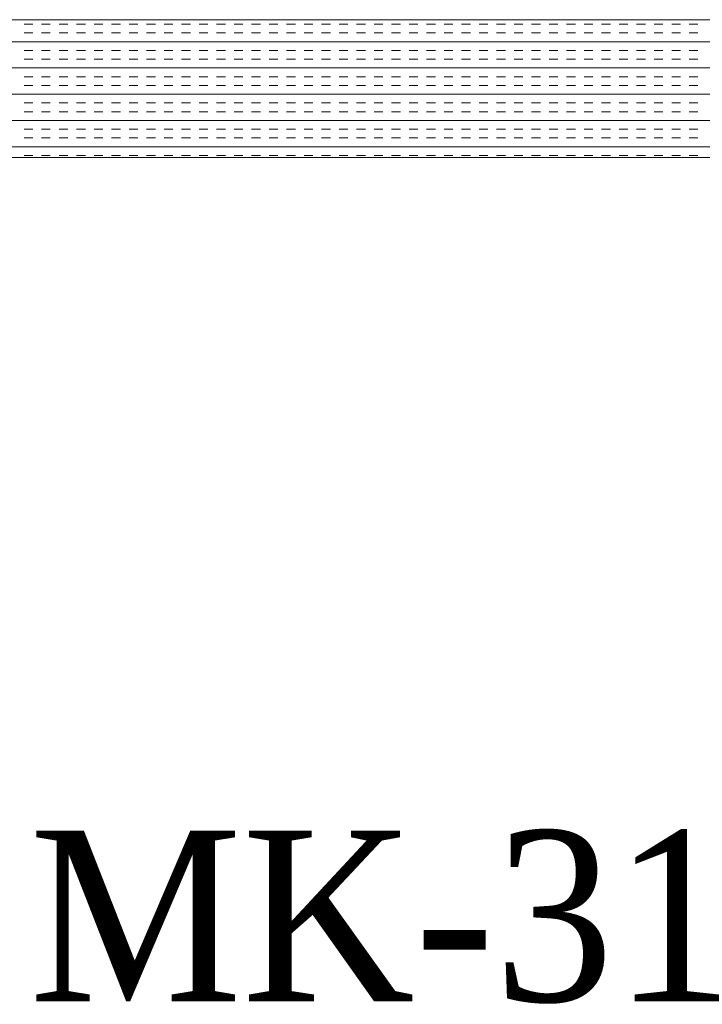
# Model space of a CAD drawing. Extents: x 3940905 to 4145695, y 925352 to 1109797.
# Tile 614 of 656: x 4014103 to 4014351, y 1100997 to 1101354. Entities that reach past the tile are written whole.
import ezdxf

# ---------------------------------------------------------------- set-up
doc = ezdxf.new("R2010")
doc.units = 0
doc.header["$LTSCALE"] = 750
doc.header["$MEASUREMENT"] = 0
doc.layers.add('CKD Equipments', color=252, linetype='CONTINUOUS', lineweight=0)
doc.layers.add('PDF_A - TEXT', color=7, linetype='CONTINUOUS')
doc.styles.add('CKD_Dimension Text', font='BOOKOS.TTF')

msp = doc.modelspace()

# ---------------------------------------------------------------- linework, layer by layer
at = {"layer": 'CKD Equipments'}
for p, q in [((4014678.36, 1101353.98), (4013860.36, 1101353.98)), ((4014628.36, 1101303.98), (4013910.36, 1101303.98))]:
    msp.add_line(p, q, dxfattribs=at)
at = {"layer": 'CKD Equipments', "color": 4, "linetype": 'Continuous'}
for p, q in [((4014108.14, 1101352.32), (4014104.96, 1101352.32)), ((4014114.49, 1101352.32), (4014111.31, 1101352.32)), ((4014120.84, 1101352.32), (4014117.66, 1101352.32)), ((4014127.19, 1101352.32), (4014124.01, 1101352.32)), ((4014133.54, 1101352.32), (4014130.36, 1101352.32)), ((4014139.89, 1101352.32), (4014136.71, 1101352.32)), ((4014146.24, 1101352.32), (4014143.06, 1101352.32)), ((4014152.59, 1101352.32), (4014149.41, 1101352.32)), ((4014158.94, 1101352.32), (4014155.76, 1101352.32)), ((4014165.29, 1101352.32), (4014162.11, 1101352.32)), ((4014171.64, 1101352.32), (4014168.46, 1101352.32)), ((4014177.99, 1101352.32), (4014174.81, 1101352.32)), ((4014184.34, 1101352.32), (4014181.16, 1101352.32)), ((4014190.69, 1101352.32), (4014187.51, 1101352.32)), ((4014197.04, 1101352.32), (4014193.86, 1101352.32)), ((4014203.39, 1101352.32), (4014200.21, 1101352.32)), ((4014209.74, 1101352.32), (4014206.56, 1101352.32)), ((4014216.09, 1101352.32), (4014212.91, 1101352.32)), ((4014222.44, 1101352.32), (4014219.26, 1101352.32)), ((4014228.79, 1101352.32), (4014225.61, 1101352.32)), ((4014235.14, 1101352.32), (4014231.96, 1101352.32)), ((4014241.49, 1101352.32), (4014238.31, 1101352.32)), ((4014247.84, 1101352.32), (4014244.66, 1101352.32)), ((4014254.19, 1101352.32), (4014251.01, 1101352.32)), ((4014260.54, 1101352.32), (4014257.36, 1101352.32)), ((4014266.89, 1101352.32), (4014263.71, 1101352.32)), ((4014273.24, 1101352.32), (4014270.06, 1101352.32)), ((4014279.59, 1101352.32), (4014276.41, 1101352.32)), ((4014285.94, 1101352.32), (4014282.76, 1101352.32)), ((4014292.29, 1101352.32), (4014289.11, 1101352.32)), ((4014298.64, 1101352.32), (4014295.46, 1101352.32)), ((4014304.99, 1101352.32), (4014301.81, 1101352.32)), ((4014311.34, 1101352.32), (4014308.16, 1101352.32)), ((4014317.69, 1101352.32), (4014314.51, 1101352.32)), ((4014324.04, 1101352.32), (4014320.86, 1101352.32)), ((4014330.39, 1101352.32), (4014327.21, 1101352.32)), ((4014336.74, 1101352.32), (4014333.56, 1101352.32)), ((4014343.09, 1101352.32), (4014339.91, 1101352.32)), ((4014349.44, 1101352.32), (4014346.26, 1101352.32)), ((4014108.14, 1101349.15), (4014104.96, 1101349.15)), ((4014114.49, 1101349.15), (4014111.31, 1101349.15)), ((4014120.84, 1101349.15), (4014117.66, 1101349.15)), ((4014127.19, 1101349.15), (4014124.01, 1101349.15)), ((4014133.54, 1101349.15), (4014130.36, 1101349.15)), ((4014139.89, 1101349.15), (4014136.71, 1101349.15)), ((4014146.24, 1101349.15), (4014143.06, 1101349.15)), ((4014152.59, 1101349.15), (4014149.41, 1101349.15)), ((4014158.94, 1101349.15), (4014155.76, 1101349.15)), ((4014165.29, 1101349.15), (4014162.11, 1101349.15)), ((4014171.64, 1101349.15), (4014168.46, 1101349.15)), ((4014177.99, 1101349.15), (4014174.81, 1101349.15)), ((4014184.34, 1101349.15), (4014181.16, 1101349.15)), ((4014190.69, 1101349.15), (4014187.51, 1101349.15)), ((4014197.04, 1101349.15), (4014193.86, 1101349.15)), ((4014203.39, 1101349.15), (4014200.21, 1101349.15)), ((4014209.74, 1101349.15), (4014206.56, 1101349.15)), ((4014216.09, 1101349.15), (4014212.91, 1101349.15)), ((4014222.44, 1101349.15), (4014219.26, 1101349.15)), ((4014228.79, 1101349.15), (4014225.61, 1101349.15)), ((4014235.14, 1101349.15), (4014231.96, 1101349.15)), ((4014241.49, 1101349.15), (4014238.31, 1101349.15)), ((4014247.84, 1101349.15), (4014244.66, 1101349.15)), ((4014254.19, 1101349.15), (4014251.01, 1101349.15)), ((4014260.54, 1101349.15), (4014257.36, 1101349.15)), ((4014266.89, 1101349.15), (4014263.71, 1101349.15)), ((4014273.24, 1101349.15), (4014270.06, 1101349.15)), ((4014279.59, 1101349.15), (4014276.41, 1101349.15)), ((4014285.94, 1101349.15), (4014282.76, 1101349.15)), ((4014292.29, 1101349.15), (4014289.11, 1101349.15)), ((4014298.64, 1101349.15), (4014295.46, 1101349.15)), ((4014304.99, 1101349.15), (4014301.81, 1101349.15)), ((4014311.34, 1101349.15), (4014308.16, 1101349.15)), ((4014317.69, 1101349.15), (4014314.51, 1101349.15)), ((4014324.04, 1101349.15), (4014320.86, 1101349.15)), ((4014330.39, 1101349.15), (4014327.21, 1101349.15)), ((4014336.74, 1101349.15), (4014333.56, 1101349.15)), ((4014343.09, 1101349.15), (4014339.91, 1101349.15)), ((4014349.44, 1101349.15), (4014346.26, 1101349.15)), ((4014678.36, 1101345.97), (4013860.36, 1101345.97)), ((4014108.14, 1101342.8), (4014104.96, 1101342.8)), ((4014108.14, 1101339.62), (4014104.96, 1101339.62)), ((4014114.49, 1101342.8), (4014111.31, 1101342.8)), ((4014114.49, 1101339.62), (4014111.31, 1101339.62)), ((4014120.84, 1101342.8), (4014117.66, 1101342.8)), ((4014120.84, 1101339.62), (4014117.66, 1101339.62)), ((4014127.19, 1101342.8), (4014124.01, 1101342.8)), ((4014127.19, 1101339.62), (4014124.01, 1101339.62)), ((4014133.54, 1101342.8), (4014130.36, 1101342.8)), ((4014133.54, 1101339.62), (4014130.36, 1101339.62)), ((4014139.89, 1101342.8), (4014136.71, 1101342.8)), ((4014139.89, 1101339.62), (4014136.71, 1101339.62)), ((4014146.24, 1101342.8), (4014143.06, 1101342.8)), ((4014146.24, 1101339.62), (4014143.06, 1101339.62)), ((4014152.59, 1101342.8), (4014149.41, 1101342.8)), ((4014152.59, 1101339.62), (4014149.41, 1101339.62)), ((4014158.94, 1101342.8), (4014155.76, 1101342.8)), ((4014158.94, 1101339.62), (4014155.76, 1101339.62)), ((4014165.29, 1101342.8), (4014162.11, 1101342.8)), ((4014165.29, 1101339.62), (4014162.11, 1101339.62)), ((4014171.64, 1101342.8), (4014168.46, 1101342.8)), ((4014171.64, 1101339.62), (4014168.46, 1101339.62)), ((4014177.99, 1101342.8), (4014174.81, 1101342.8)), ((4014177.99, 1101339.62), (4014174.81, 1101339.62)), ((4014184.34, 1101342.8), (4014181.16, 1101342.8)), ((4014184.34, 1101339.62), (4014181.16, 1101339.62)), ((4014190.69, 1101342.8), (4014187.51, 1101342.8)), ((4014190.69, 1101339.62), (4014187.51, 1101339.62)), ((4014197.04, 1101342.8), (4014193.86, 1101342.8)), ((4014197.04, 1101339.62), (4014193.86, 1101339.62)), ((4014203.39, 1101342.8), (4014200.21, 1101342.8)), ((4014203.39, 1101339.62), (4014200.21, 1101339.62)), ((4014209.74, 1101342.8), (4014206.56, 1101342.8)), ((4014209.74, 1101339.62), (4014206.56, 1101339.62)), ((4014216.09, 1101342.8), (4014212.91, 1101342.8)), ((4014216.09, 1101339.62), (4014212.91, 1101339.62)), ((4014222.44, 1101342.8), (4014219.26, 1101342.8)), ((4014222.44, 1101339.62), (4014219.26, 1101339.62)), ((4014228.79, 1101342.8), (4014225.61, 1101342.8)), ((4014228.79, 1101339.62), (4014225.61, 1101339.62)), ((4014235.14, 1101342.8), (4014231.96, 1101342.8)), ((4014235.14, 1101339.62), (4014231.96, 1101339.62)), ((4014241.49, 1101342.8), (4014238.31, 1101342.8)), ((4014241.49, 1101339.62), (4014238.31, 1101339.62)), ((4014247.84, 1101342.8), (4014244.66, 1101342.8)), ((4014247.84, 1101339.62), (4014244.66, 1101339.62)), ((4014254.19, 1101342.8), (4014251.01, 1101342.8)), ((4014254.19, 1101339.62), (4014251.01, 1101339.62)), ((4014260.54, 1101342.8), (4014257.36, 1101342.8)), ((4014260.54, 1101339.62), (4014257.36, 1101339.62)), ((4014266.89, 1101342.8), (4014263.71, 1101342.8)), ((4014266.89, 1101339.62), (4014263.71, 1101339.62)), ((4014273.24, 1101342.8), (4014270.06, 1101342.8)), ((4014273.24, 1101339.62), (4014270.06, 1101339.62)), ((4014279.59, 1101342.8), (4014276.41, 1101342.8)), ((4014279.59, 1101339.62), (4014276.41, 1101339.62)), ((4014285.94, 1101342.8), (4014282.76, 1101342.8)), ((4014285.94, 1101339.62), (4014282.76, 1101339.62)), ((4014292.29, 1101342.8), (4014289.11, 1101342.8)), ((4014292.29, 1101339.62), (4014289.11, 1101339.62)), ((4014298.64, 1101342.8), (4014295.46, 1101342.8)), ((4014298.64, 1101339.62), (4014295.46, 1101339.62)), ((4014304.99, 1101342.8), (4014301.81, 1101342.8)), ((4014304.99, 1101339.62), (4014301.81, 1101339.62)), ((4014311.34, 1101342.8), (4014308.16, 1101342.8)), ((4014311.34, 1101339.62), (4014308.16, 1101339.62)), ((4014317.69, 1101342.8), (4014314.51, 1101342.8)), ((4014317.69, 1101339.62), (4014314.51, 1101339.62)), ((4014324.04, 1101342.8), (4014320.86, 1101342.8)), ((4014324.04, 1101339.62), (4014320.86, 1101339.62)), ((4014330.39, 1101342.8), (4014327.21, 1101342.8)), ((4014330.39, 1101339.62), (4014327.21, 1101339.62)), ((4014336.74, 1101342.8), (4014333.56, 1101342.8)), ((4014336.74, 1101339.62), (4014333.56, 1101339.62)), ((4014343.09, 1101342.8), (4014339.91, 1101342.8)), ((4014343.09, 1101339.62), (4014339.91, 1101339.62)), ((4014349.44, 1101342.8), (4014346.26, 1101342.8)), ((4014349.44, 1101339.62), (4014346.26, 1101339.62)), ((4014678.36, 1101336.45), (4013860.36, 1101336.45)), ((4014108.14, 1101333.27), (4014104.96, 1101333.27)), ((4014114.49, 1101333.27), (4014111.31, 1101333.27)), ((4014120.84, 1101333.27), (4014117.66, 1101333.27)), ((4014127.19, 1101333.27), (4014124.01, 1101333.27)), ((4014133.54, 1101333.27), (4014130.36, 1101333.27)), ((4014139.89, 1101333.27), (4014136.71, 1101333.27)), ((4014146.24, 1101333.27), (4014143.06, 1101333.27)), ((4014152.59, 1101333.27), (4014149.41, 1101333.27)), ((4014158.94, 1101333.27), (4014155.76, 1101333.27)), ((4014165.29, 1101333.27), (4014162.11, 1101333.27)), ((4014171.64, 1101333.27), (4014168.46, 1101333.27)), ((4014177.99, 1101333.27), (4014174.81, 1101333.27)), ((4014184.34, 1101333.27), (4014181.16, 1101333.27)), ((4014190.69, 1101333.27), (4014187.51, 1101333.27)), ((4014197.04, 1101333.27), (4014193.86, 1101333.27)), ((4014203.39, 1101333.27), (4014200.21, 1101333.27)), ((4014209.74, 1101333.27), (4014206.56, 1101333.27)), ((4014216.09, 1101333.27), (4014212.91, 1101333.27)), ((4014222.44, 1101333.27), (4014219.26, 1101333.27)), ((4014228.79, 1101333.27), (4014225.61, 1101333.27)), ((4014235.14, 1101333.27), (4014231.96, 1101333.27)), ((4014241.49, 1101333.27), (4014238.31, 1101333.27)), ((4014247.84, 1101333.27), (4014244.66, 1101333.27)), ((4014254.19, 1101333.27), (4014251.01, 1101333.27)), ((4014260.54, 1101333.27), (4014257.36, 1101333.27)), ((4014266.89, 1101333.27), (4014263.71, 1101333.27)), ((4014273.24, 1101333.27), (4014270.06, 1101333.27)), ((4014279.59, 1101333.27), (4014276.41, 1101333.27)), ((4014285.94, 1101333.27), (4014282.76, 1101333.27)), ((4014292.29, 1101333.27), (4014289.11, 1101333.27)), ((4014298.64, 1101333.27), (4014295.46, 1101333.27)), ((4014304.99, 1101333.27), (4014301.81, 1101333.27)), ((4014311.34, 1101333.27), (4014308.16, 1101333.27)), ((4014317.69, 1101333.27), (4014314.51, 1101333.27)), ((4014324.04, 1101333.27), (4014320.86, 1101333.27)), ((4014330.39, 1101333.27), (4014327.21, 1101333.27)), ((4014336.74, 1101333.27), (4014333.56, 1101333.27)), ((4014343.09, 1101333.27), (4014339.91, 1101333.27)), ((4014349.44, 1101333.27), (4014346.26, 1101333.27)), ((4014108.14, 1101330.1), (4014104.96, 1101330.1)), ((4014114.49, 1101330.1), (4014111.31, 1101330.1)), ((4014120.84, 1101330.1), (4014117.66, 1101330.1)), ((4014127.19, 1101330.1), (4014124.01, 1101330.1)), ((4014133.54, 1101330.1), (4014130.36, 1101330.1)), ((4014139.89, 1101330.1), (4014136.71, 1101330.1)), ((4014146.24, 1101330.1), (4014143.06, 1101330.1)), ((4014152.59, 1101330.1), (4014149.41, 1101330.1)), ((4014158.94, 1101330.1), (4014155.76, 1101330.1)), ((4014165.29, 1101330.1), (4014162.11, 1101330.1)), ((4014171.64, 1101330.1), (4014168.46, 1101330.1)), ((4014177.99, 1101330.1), (4014174.81, 1101330.1)), ((4014184.34, 1101330.1), (4014181.16, 1101330.1)), ((4014190.69, 1101330.1), (4014187.51, 1101330.1)), ((4014197.04, 1101330.1), (4014193.86, 1101330.1)), ((4014203.39, 1101330.1), (4014200.21, 1101330.1)), ((4014209.74, 1101330.1), (4014206.56, 1101330.1)), ((4014216.09, 1101330.1), (4014212.91, 1101330.1)), ((4014222.44, 1101330.1), (4014219.26, 1101330.1)), ((4014228.79, 1101330.1), (4014225.61, 1101330.1)), ((4014235.14, 1101330.1), (4014231.96, 1101330.1)), ((4014241.49, 1101330.1), (4014238.31, 1101330.1)), ((4014247.84, 1101330.1), (4014244.66, 1101330.1)), ((4014254.19, 1101330.1), (4014251.01, 1101330.1)), ((4014260.54, 1101330.1), (4014257.36, 1101330.1)), ((4014266.89, 1101330.1), (4014263.71, 1101330.1)), ((4014273.24, 1101330.1), (4014270.06, 1101330.1)), ((4014279.59, 1101330.1), (4014276.41, 1101330.1)), ((4014285.94, 1101330.1), (4014282.76, 1101330.1)), ((4014292.29, 1101330.1), (4014289.11, 1101330.1)), ((4014298.64, 1101330.1), (4014295.46, 1101330.1)), ((4014304.99, 1101330.1), (4014301.81, 1101330.1)), ((4014311.34, 1101330.1), (4014308.16, 1101330.1)), ((4014317.69, 1101330.1), (4014314.51, 1101330.1)), ((4014324.04, 1101330.1), (4014320.86, 1101330.1)), ((4014330.39, 1101330.1), (4014327.21, 1101330.1)), ((4014336.74, 1101330.1), (4014333.56, 1101330.1)), ((4014343.09, 1101330.1), (4014339.91, 1101330.1)), ((4014349.44, 1101330.1), (4014346.26, 1101330.1)), ((4014678.36, 1101326.92), (4013860.36, 1101326.92)), ((4014108.14, 1101323.75), (4014104.96, 1101323.75)), ((4014114.49, 1101323.75), (4014111.31, 1101323.75)), ((4014120.84, 1101323.75), (4014117.66, 1101323.75)), ((4014127.19, 1101323.75), (4014124.01, 1101323.75)), ((4014133.54, 1101323.75), (4014130.36, 1101323.75)), ((4014139.89, 1101323.75), (4014136.71, 1101323.75)), ((4014146.24, 1101323.75), (4014143.06, 1101323.75)), ((4014152.59, 1101323.75), (4014149.41, 1101323.75)), ((4014158.94, 1101323.75), (4014155.76, 1101323.75)), ((4014165.29, 1101323.75), (4014162.11, 1101323.75)), ((4014171.64, 1101323.75), (4014168.46, 1101323.75)), ((4014177.99, 1101323.75), (4014174.81, 1101323.75)), ((4014184.34, 1101323.75), (4014181.16, 1101323.75)), ((4014190.69, 1101323.75), (4014187.51, 1101323.75)), ((4014197.04, 1101323.75), (4014193.86, 1101323.75)), ((4014203.39, 1101323.75), (4014200.21, 1101323.75)), ((4014209.74, 1101323.75), (4014206.56, 1101323.75)), ((4014216.09, 1101323.75), (4014212.91, 1101323.75)), ((4014222.44, 1101323.75), (4014219.26, 1101323.75)), ((4014228.79, 1101323.75), (4014225.61, 1101323.75)), ((4014235.14, 1101323.75), (4014231.96, 1101323.75)), ((4014241.49, 1101323.75), (4014238.31, 1101323.75)), ((4014247.84, 1101323.75), (4014244.66, 1101323.75)), ((4014254.19, 1101323.75), (4014251.01, 1101323.75)), ((4014260.54, 1101323.75), (4014257.36, 1101323.75)), ((4014266.89, 1101323.75), (4014263.71, 1101323.75)), ((4014273.24, 1101323.75), (4014270.06, 1101323.75)), ((4014279.59, 1101323.75), (4014276.41, 1101323.75)), ((4014285.94, 1101323.75), (4014282.76, 1101323.75)), ((4014292.29, 1101323.75), (4014289.11, 1101323.75)), ((4014298.64, 1101323.75), (4014295.46, 1101323.75)), ((4014304.99, 1101323.75), (4014301.81, 1101323.75)), ((4014311.34, 1101323.75), (4014308.16, 1101323.75)), ((4014317.69, 1101323.75), (4014314.51, 1101323.75)), ((4014324.04, 1101323.75), (4014320.86, 1101323.75)), ((4014330.39, 1101323.75), (4014327.21, 1101323.75)), ((4014336.74, 1101323.75), (4014333.56, 1101323.75)), ((4014343.09, 1101323.75), (4014339.91, 1101323.75)), ((4014349.44, 1101323.75), (4014346.26, 1101323.75)), ((4014108.14, 1101320.57), (4014104.96, 1101320.57)), ((4014114.49, 1101320.57), (4014111.31, 1101320.57)), ((4014120.84, 1101320.57), (4014117.66, 1101320.57)), ((4014127.19, 1101320.57), (4014124.01, 1101320.57)), ((4014133.54, 1101320.57), (4014130.36, 1101320.57)), ((4014139.89, 1101320.57), (4014136.71, 1101320.57)), ((4014146.24, 1101320.57), (4014143.06, 1101320.57)), ((4014152.59, 1101320.57), (4014149.41, 1101320.57)), ((4014158.94, 1101320.57), (4014155.76, 1101320.57)), ((4014165.29, 1101320.57), (4014162.11, 1101320.57)), ((4014171.64, 1101320.57), (4014168.46, 1101320.57)), ((4014177.99, 1101320.57), (4014174.81, 1101320.57)), ((4014184.34, 1101320.57), (4014181.16, 1101320.57)), ((4014190.69, 1101320.57), (4014187.51, 1101320.57)), ((4014197.04, 1101320.57), (4014193.86, 1101320.57)), ((4014203.39, 1101320.57), (4014200.21, 1101320.57)), ((4014209.74, 1101320.57), (4014206.56, 1101320.57)), ((4014216.09, 1101320.57), (4014212.91, 1101320.57)), ((4014222.44, 1101320.57), (4014219.26, 1101320.57)), ((4014228.79, 1101320.57), (4014225.61, 1101320.57)), ((4014235.14, 1101320.57), (4014231.96, 1101320.57)), ((4014241.49, 1101320.57), (4014238.31, 1101320.57)), ((4014247.84, 1101320.57), (4014244.66, 1101320.57)), ((4014254.19, 1101320.57), (4014251.01, 1101320.57)), ((4014260.54, 1101320.57), (4014257.36, 1101320.57)), ((4014266.89, 1101320.57), (4014263.71, 1101320.57)), ((4014273.24, 1101320.57), (4014270.06, 1101320.57)), ((4014279.59, 1101320.57), (4014276.41, 1101320.57)), ((4014285.94, 1101320.57), (4014282.76, 1101320.57)), ((4014292.29, 1101320.57), (4014289.11, 1101320.57)), ((4014298.64, 1101320.57), (4014295.46, 1101320.57)), ((4014304.99, 1101320.57), (4014301.81, 1101320.57)), ((4014311.34, 1101320.57), (4014308.16, 1101320.57)), ((4014317.69, 1101320.57), (4014314.51, 1101320.57)), ((4014324.04, 1101320.57), (4014320.86, 1101320.57)), ((4014330.39, 1101320.57), (4014327.21, 1101320.57)), ((4014336.74, 1101320.57), (4014333.56, 1101320.57)), ((4014343.09, 1101320.57), (4014339.91, 1101320.57)), ((4014349.44, 1101320.57), (4014346.26, 1101320.57)), ((4014678.36, 1101317.4), (4013860.36, 1101317.4)), ((4014108.14, 1101314.22), (4014104.96, 1101314.22)), ((4014108.14, 1101311.05), (4014104.96, 1101311.05)), ((4014114.49, 1101314.22), (4014111.31, 1101314.22)), ((4014114.49, 1101311.05), (4014111.31, 1101311.05)), ((4014120.84, 1101314.22), (4014117.66, 1101314.22)), ((4014120.84, 1101311.05), (4014117.66, 1101311.05)), ((4014127.19, 1101314.22), (4014124.01, 1101314.22)), ((4014127.19, 1101311.05), (4014124.01, 1101311.05)), ((4014133.54, 1101314.22), (4014130.36, 1101314.22)), ((4014133.54, 1101311.05), (4014130.36, 1101311.05)), ((4014139.89, 1101314.22), (4014136.71, 1101314.22)), ((4014139.89, 1101311.05), (4014136.71, 1101311.05)), ((4014146.24, 1101314.22), (4014143.06, 1101314.22)), ((4014146.24, 1101311.05), (4014143.06, 1101311.05)), ((4014152.59, 1101314.22), (4014149.41, 1101314.22)), ((4014152.59, 1101311.05), (4014149.41, 1101311.05)), ((4014158.94, 1101314.22), (4014155.76, 1101314.22)), ((4014158.94, 1101311.05), (4014155.76, 1101311.05)), ((4014165.29, 1101314.22), (4014162.11, 1101314.22)), ((4014165.29, 1101311.05), (4014162.11, 1101311.05)), ((4014171.64, 1101314.22), (4014168.46, 1101314.22)), ((4014171.64, 1101311.05), (4014168.46, 1101311.05)), ((4014177.99, 1101314.22), (4014174.81, 1101314.22)), ((4014177.99, 1101311.05), (4014174.81, 1101311.05)), ((4014184.34, 1101314.22), (4014181.16, 1101314.22)), ((4014184.34, 1101311.05), (4014181.16, 1101311.05)), ((4014190.69, 1101314.22), (4014187.51, 1101314.22)), ((4014190.69, 1101311.05), (4014187.51, 1101311.05)), ((4014197.04, 1101314.22), (4014193.86, 1101314.22)), ((4014197.04, 1101311.05), (4014193.86, 1101311.05)), ((4014203.39, 1101314.22), (4014200.21, 1101314.22)), ((4014203.39, 1101311.05), (4014200.21, 1101311.05)), ((4014209.74, 1101314.22), (4014206.56, 1101314.22)), ((4014209.74, 1101311.05), (4014206.56, 1101311.05)), ((4014216.09, 1101314.22), (4014212.91, 1101314.22)), ((4014216.09, 1101311.05), (4014212.91, 1101311.05)), ((4014222.44, 1101314.22), (4014219.26, 1101314.22)), ((4014222.44, 1101311.05), (4014219.26, 1101311.05)), ((4014228.79, 1101314.22), (4014225.61, 1101314.22)), ((4014228.79, 1101311.05), (4014225.61, 1101311.05)), ((4014235.14, 1101314.22), (4014231.96, 1101314.22)), ((4014235.14, 1101311.05), (4014231.96, 1101311.05)), ((4014241.49, 1101314.22), (4014238.31, 1101314.22)), ((4014241.49, 1101311.05), (4014238.31, 1101311.05)), ((4014247.84, 1101314.22), (4014244.66, 1101314.22)), ((4014247.84, 1101311.05), (4014244.66, 1101311.05)), ((4014254.19, 1101314.22), (4014251.01, 1101314.22)), ((4014254.19, 1101311.05), (4014251.01, 1101311.05)), ((4014260.54, 1101314.22), (4014257.36, 1101314.22)), ((4014260.54, 1101311.05), (4014257.36, 1101311.05)), ((4014266.89, 1101314.22), (4014263.71, 1101314.22)), ((4014266.89, 1101311.05), (4014263.71, 1101311.05)), ((4014273.24, 1101314.22), (4014270.06, 1101314.22)), ((4014273.24, 1101311.05), (4014270.06, 1101311.05)), ((4014279.59, 1101314.22), (4014276.41, 1101314.22)), ((4014279.59, 1101311.05), (4014276.41, 1101311.05)), ((4014285.94, 1101314.22), (4014282.76, 1101314.22)), ((4014285.94, 1101311.05), (4014282.76, 1101311.05)), ((4014292.29, 1101314.22), (4014289.11, 1101314.22)), ((4014292.29, 1101311.05), (4014289.11, 1101311.05)), ((4014298.64, 1101314.22), (4014295.46, 1101314.22)), ((4014298.64, 1101311.05), (4014295.46, 1101311.05)), ((4014304.99, 1101314.22), (4014301.81, 1101314.22)), ((4014304.99, 1101311.05), (4014301.81, 1101311.05)), ((4014311.34, 1101314.22), (4014308.16, 1101314.22)), ((4014311.34, 1101311.05), (4014308.16, 1101311.05)), ((4014317.69, 1101314.22), (4014314.51, 1101314.22)), ((4014317.69, 1101311.05), (4014314.51, 1101311.05)), ((4014324.04, 1101314.22), (4014320.86, 1101314.22)), ((4014324.04, 1101311.05), (4014320.86, 1101311.05)), ((4014330.39, 1101314.22), (4014327.21, 1101314.22)), ((4014330.39, 1101311.05), (4014327.21, 1101311.05)), ((4014336.74, 1101314.22), (4014333.56, 1101314.22)), ((4014336.74, 1101311.05), (4014333.56, 1101311.05)), ((4014343.09, 1101314.22), (4014339.91, 1101314.22)), ((4014343.09, 1101311.05), (4014339.91, 1101311.05)), ((4014349.44, 1101314.22), (4014346.26, 1101314.22)), ((4014349.44, 1101311.05), (4014346.26, 1101311.05)), ((4014678.36, 1101307.87), (4013860.36, 1101307.87)), ((4014108.14, 1101304.7), (4014104.96, 1101304.7)), ((4014114.49, 1101304.7), (4014111.31, 1101304.7)), ((4014120.84, 1101304.7), (4014117.66, 1101304.7)), ((4014127.19, 1101304.7), (4014124.01, 1101304.7)), ((4014133.54, 1101304.7), (4014130.36, 1101304.7)), ((4014139.89, 1101304.7), (4014136.71, 1101304.7)), ((4014146.24, 1101304.7), (4014143.06, 1101304.7)), ((4014152.59, 1101304.7), (4014149.41, 1101304.7)), ((4014158.94, 1101304.7), (4014155.76, 1101304.7)), ((4014165.29, 1101304.7), (4014162.11, 1101304.7)), ((4014171.64, 1101304.7), (4014168.46, 1101304.7)), ((4014177.99, 1101304.7), (4014174.81, 1101304.7)), ((4014184.34, 1101304.7), (4014181.16, 1101304.7)), ((4014190.69, 1101304.7), (4014187.51, 1101304.7)), ((4014197.04, 1101304.7), (4014193.86, 1101304.7)), ((4014203.39, 1101304.7), (4014200.21, 1101304.7)), ((4014209.74, 1101304.7), (4014206.56, 1101304.7)), ((4014216.09, 1101304.7), (4014212.91, 1101304.7)), ((4014222.44, 1101304.7), (4014219.26, 1101304.7)), ((4014228.79, 1101304.7), (4014225.61, 1101304.7)), ((4014235.14, 1101304.7), (4014231.96, 1101304.7)), ((4014241.49, 1101304.7), (4014238.31, 1101304.7)), ((4014247.84, 1101304.7), (4014244.66, 1101304.7)), ((4014254.19, 1101304.7), (4014251.01, 1101304.7)), ((4014260.54, 1101304.7), (4014257.36, 1101304.7)), ((4014266.89, 1101304.7), (4014263.71, 1101304.7)), ((4014273.24, 1101304.7), (4014270.06, 1101304.7)), ((4014279.59, 1101304.7), (4014276.41, 1101304.7)), ((4014285.94, 1101304.7), (4014282.76, 1101304.7)), ((4014292.29, 1101304.7), (4014289.11, 1101304.7)), ((4014298.64, 1101304.7), (4014295.46, 1101304.7)), ((4014304.99, 1101304.7), (4014301.81, 1101304.7)), ((4014311.34, 1101304.7), (4014308.16, 1101304.7)), ((4014317.69, 1101304.7), (4014314.51, 1101304.7)), ((4014324.04, 1101304.7), (4014320.86, 1101304.7)), ((4014330.39, 1101304.7), (4014327.21, 1101304.7)), ((4014336.74, 1101304.7), (4014333.56, 1101304.7)), ((4014343.09, 1101304.7), (4014339.91, 1101304.7)), ((4014349.44, 1101304.7), (4014346.26, 1101304.7))]:
    msp.add_line(p, q, dxfattribs=at)

# ---------------------------------------------------------------- texts
at = {"layer": 'PDF_A - TEXT', "insert": (4014106.77, 1101059.78), "char_height": 61.963, "width": 1204.0964, "attachment_point": 1, "style": 'CKD_Dimension Text'}
msp.add_mtext('MK-31', dxfattribs=at)

doc.saveas('drawing.dxf')
